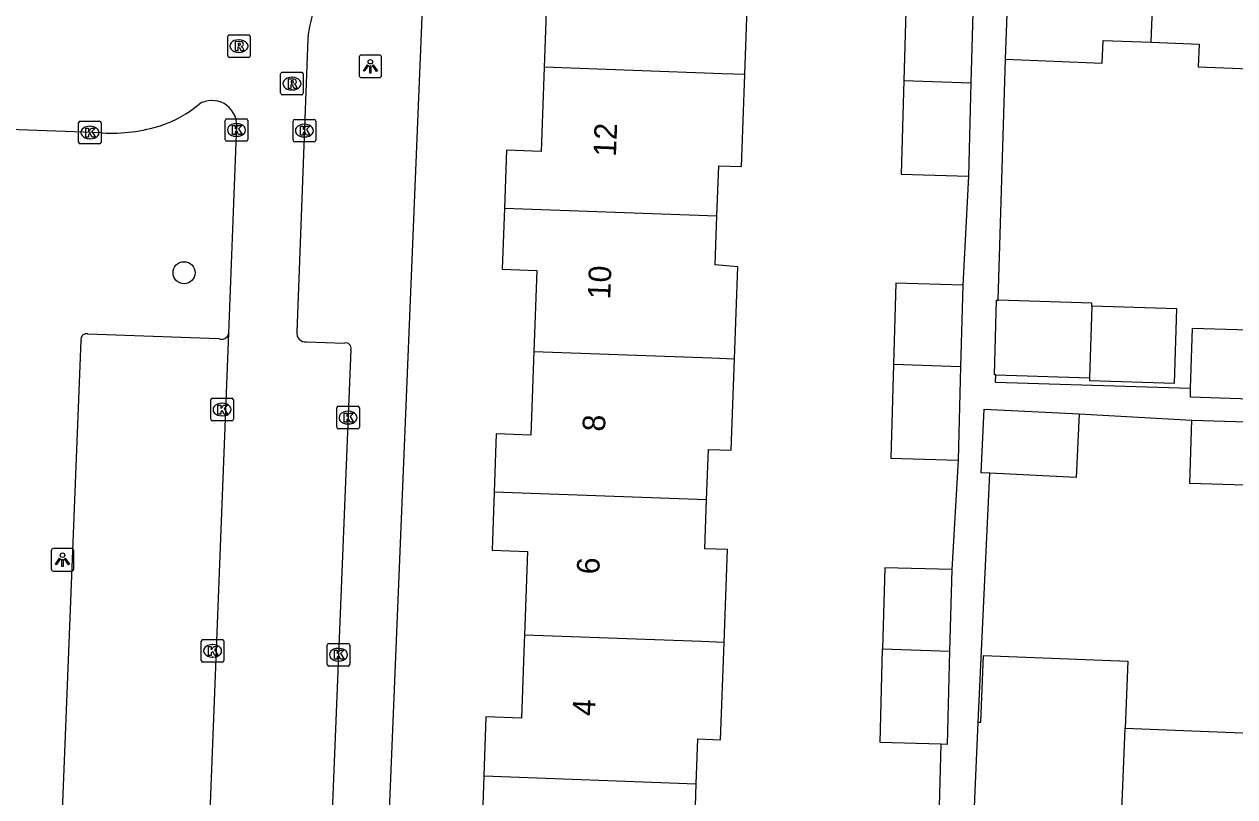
# Model space of a CAD drawing. Extents: x 160732 to 162105, y 387428 to 388479.
# Drawn here: x 161248.8 to 161302.4, y 387493.2 to 387527.4 of the extents above; entities that cross this region are included whole.
import ezdxf

# ---------------------------------------------------------------- set-up
doc = ezdxf.new("R2010")
doc.units = 0
for name, color, linetype in [('IMGEO_Boom', 7, 'Continuous'), ('IMGEO_Kolk', 7, 'Continuous'), ('IMGEO_Lichtpunt', 7, 'Continuous'), ('IMGEO_Pand', 7, 'Continuous'), ('IMGEO_Pand_nummerreeks', 7, 'Continuous'), ('IMGEO_Rijbaan_lokaal_open', 7, 'Continuous'), ('IMGEO_Rioolput', 7, 'Continuous'), ('IMGEO_Voetpad_open', 7, 'Continuous')]:
    doc.layers.add(name, color=color, linetype=linetype)

msp = doc.modelspace()

# ---------------------------------------------------------------- linework, layer by layer
at = {"layer": 'IMGEO_Boom'}
msp.add_circle((161255.854, 387516.38), 0.489, dxfattribs=at)
at = {"layer": 'IMGEO_Kolk'}
for p, q in [((161251.181, 387522.166), (161251.181, 387523.018)), ((161251.256, 387523.092), (161252.108, 387523.092)), ((161251.669, 387522.872), (161251.694, 387522.872)), ((161252.182, 387523.018), (161252.182, 387522.166)), ((161257.676, 387522.278), (161257.676, 387523.13)), ((161257.751, 387523.204), (161258.603, 387523.204)), ((161258.164, 387522.984), (161258.189, 387522.984)), ((161258.677, 387523.13), (161258.677, 387522.278)), ((161260.684, 387522.25), (161260.684, 387523.102)), ((161260.759, 387523.176), (161261.611, 387523.176)), ((161261.172, 387522.956), (161261.197, 387522.956)), ((161261.685, 387523.102), (161261.685, 387522.25)), ((161251.692, 387522.312), (161251.667, 387522.312)), ((161258.187, 387522.424), (161258.162, 387522.424)), ((161261.195, 387522.396), (161261.17, 387522.396)), ((161252.108, 387522.092), (161251.256, 387522.092)), ((161258.603, 387522.204), (161257.751, 387522.204)), ((161261.611, 387522.176), (161260.759, 387522.176)), ((161257.035, 387509.89), (161257.035, 387510.742)), ((161257.11, 387510.816), (161257.962, 387510.816)), ((161257.523, 387510.596), (161257.548, 387510.596)), ((161258.036, 387510.742), (161258.036, 387509.89)), ((161262.695, 387510.46), (161263.547, 387510.46)), ((161257.546, 387510.036), (161257.521, 387510.036)), ((161262.62, 387509.534), (161262.62, 387510.386)), ((161263.108, 387510.24), (161263.133, 387510.24)), ((161263.621, 387510.386), (161263.621, 387509.534)), ((161257.962, 387509.816), (161257.11, 387509.816)), ((161263.547, 387509.46), (161262.695, 387509.46)), ((161263.131, 387509.68), (161263.106, 387509.68)), ((161256.616, 387499.198), (161256.616, 387500.05)), ((161256.691, 387500.124), (161257.543, 387500.124)), ((161257.104, 387499.904), (161257.129, 387499.904)), ((161257.617, 387500.05), (161257.617, 387499.198)), ((161262.196, 387499.025), (161262.196, 387499.877)), ((161262.271, 387499.951), (161263.123, 387499.951)), ((161262.684, 387499.731), (161262.709, 387499.731)), ((161263.197, 387499.877), (161263.197, 387499.025)), ((161257.127, 387499.344), (161257.102, 387499.344)), ((161262.707, 387499.171), (161262.682, 387499.171)), ((161257.543, 387499.124), (161256.691, 387499.124)), ((161263.123, 387498.951), (161262.271, 387498.951))]:
    msp.add_line(p, q, dxfattribs=at)
for points in [[(161251.181, 387522.166), (161251.181, 387523.018)], [(161251.256, 387523.092), (161252.108, 387523.092)], [(161251.502, 387522.792), (161251.625, 387522.792), (161251.625, 387522.641), (161251.755, 387522.792), (161251.919, 387522.792), (161251.773, 387522.641), (161251.926, 387522.392), (161251.774, 387522.392), (161251.689, 387522.556), (161251.625, 387522.489), (161251.625, 387522.392), (161251.502, 387522.392), (161251.502, 387522.792)], [(161252.182, 387523.018), (161252.182, 387522.166)], [(161257.676, 387522.278), (161257.676, 387523.13)], [(161257.751, 387523.204), (161258.603, 387523.204)], [(161257.997, 387522.904), (161258.12, 387522.904), (161258.12, 387522.753), (161258.25, 387522.904), (161258.414, 387522.904), (161258.268, 387522.753), (161258.421, 387522.504), (161258.269, 387522.504), (161258.184, 387522.668), (161258.12, 387522.601), (161258.12, 387522.504), (161257.997, 387522.504), (161257.997, 387522.904)], [(161258.677, 387523.13), (161258.677, 387522.278)], [(161260.684, 387522.25), (161260.684, 387523.102)], [(161260.759, 387523.176), (161261.611, 387523.176)], [(161261.005, 387522.876), (161261.128, 387522.876), (161261.128, 387522.725), (161261.258, 387522.876), (161261.422, 387522.876), (161261.276, 387522.725), (161261.429, 387522.476), (161261.277, 387522.476), (161261.192, 387522.64), (161261.128, 387522.573), (161261.128, 387522.476), (161261.005, 387522.476), (161261.005, 387522.876)], [(161261.685, 387523.102), (161261.685, 387522.25)], [(161252.108, 387522.092), (161251.256, 387522.092)], [(161258.603, 387522.204), (161257.751, 387522.204)], [(161261.611, 387522.176), (161260.759, 387522.176)], [(161257.035, 387509.89), (161257.035, 387510.742)], [(161257.11, 387510.816), (161257.962, 387510.816)], [(161257.356, 387510.516), (161257.479, 387510.516), (161257.479, 387510.365), (161257.609, 387510.516), (161257.773, 387510.516), (161257.627, 387510.365), (161257.78, 387510.116), (161257.628, 387510.116), (161257.543, 387510.28), (161257.479, 387510.213), (161257.479, 387510.116), (161257.356, 387510.116), (161257.356, 387510.516)], [(161258.036, 387510.742), (161258.036, 387509.89)], [(161262.695, 387510.46), (161263.547, 387510.46)], [(161262.62, 387509.534), (161262.62, 387510.386)], [(161262.941, 387510.16), (161263.064, 387510.16), (161263.064, 387510.009), (161263.194, 387510.16), (161263.358, 387510.16), (161263.212, 387510.009), (161263.365, 387509.76), (161263.213, 387509.76), (161263.128, 387509.924), (161263.064, 387509.857), (161263.064, 387509.76), (161262.941, 387509.76), (161262.941, 387510.16)], [(161263.621, 387510.386), (161263.621, 387509.534)], [(161257.962, 387509.816), (161257.11, 387509.816)], [(161263.547, 387509.46), (161262.695, 387509.46)], [(161256.616, 387499.198), (161256.616, 387500.05)], [(161256.691, 387500.124), (161257.543, 387500.124)], [(161256.937, 387499.824), (161257.06, 387499.824), (161257.06, 387499.673), (161257.19, 387499.824), (161257.354, 387499.824), (161257.208, 387499.673), (161257.361, 387499.424), (161257.209, 387499.424), (161257.124, 387499.588), (161257.06, 387499.521), (161257.06, 387499.424), (161256.937, 387499.424), (161256.937, 387499.824)], [(161257.617, 387500.05), (161257.617, 387499.198)], [(161262.196, 387499.025), (161262.196, 387499.877)], [(161262.271, 387499.951), (161263.123, 387499.951)], [(161263.197, 387499.877), (161263.197, 387499.025)], [(161262.517, 387499.651), (161262.64, 387499.651), (161262.64, 387499.5), (161262.77, 387499.651), (161262.934, 387499.651), (161262.788, 387499.5), (161262.941, 387499.251), (161262.789, 387499.251), (161262.704, 387499.415), (161262.64, 387499.348), (161262.64, 387499.251), (161262.517, 387499.251), (161262.517, 387499.651)], [(161257.543, 387499.124), (161256.691, 387499.124)], [(161263.123, 387498.951), (161262.271, 387498.951)]]:
    msp.add_lwpolyline(points, dxfattribs=at)
for centre, start, end in [((161251.258, 387523.016), 91.552, 178.448), ((161251.258, 387523.016), 91.552, 178.448), ((161252.106, 387523.016), 1.552, 88.448), ((161252.106, 387523.016), 1.552, 88.448), ((161257.753, 387523.128), 91.552, 178.448), ((161257.753, 387523.128), 91.552, 178.448), ((161258.601, 387523.128), 1.552, 88.448), ((161258.601, 387523.128), 1.552, 88.448), ((161260.761, 387523.1), 91.552, 178.448), ((161260.761, 387523.1), 91.552, 178.448), ((161261.609, 387523.1), 1.552, 88.448), ((161261.609, 387523.1), 1.552, 88.448), ((161257.753, 387522.28), 181.552, 268.448), ((161257.753, 387522.28), 181.552, 268.448), ((161258.601, 387522.28), 271.552, 358.448), ((161258.601, 387522.28), 271.552, 358.448), ((161260.761, 387522.252), 181.552, 268.448), ((161260.761, 387522.252), 181.552, 268.448), ((161261.609, 387522.252), 271.552, 358.448), ((161261.609, 387522.252), 271.552, 358.448), ((161251.258, 387522.168), 181.552, 268.448), ((161251.258, 387522.168), 181.552, 268.448), ((161252.106, 387522.168), 271.552, 358.448), ((161252.106, 387522.168), 271.552, 358.448), ((161257.112, 387510.74), 91.552, 178.448), ((161257.112, 387510.74), 91.552, 178.448), ((161257.96, 387510.74), 1.552, 88.448), ((161257.96, 387510.74), 1.552, 88.448), ((161262.697, 387510.384), 91.552, 178.448), ((161262.697, 387510.384), 91.552, 178.448), ((161263.545, 387510.384), 1.552, 88.448), ((161263.545, 387510.384), 1.552, 88.448), ((161257.112, 387509.892), 181.552, 268.448), ((161257.112, 387509.892), 181.552, 268.448), ((161257.96, 387509.892), 271.552, 358.448), ((161257.96, 387509.892), 271.552, 358.448), ((161262.697, 387509.536), 181.552, 268.448), ((161262.697, 387509.536), 181.552, 268.448), ((161263.545, 387509.536), 271.552, 358.448), ((161263.545, 387509.536), 271.552, 358.448), ((161256.693, 387500.048), 91.552, 178.448), ((161256.693, 387500.048), 91.552, 178.448), ((161257.541, 387500.048), 1.552, 88.448), ((161257.541, 387500.048), 1.552, 88.448), ((161262.273, 387499.875), 91.552, 178.448), ((161262.273, 387499.875), 91.552, 178.448), ((161263.121, 387499.875), 1.552, 88.448), ((161263.121, 387499.875), 1.552, 88.448), ((161256.693, 387499.2), 181.552, 268.448), ((161256.693, 387499.2), 181.552, 268.448), ((161257.541, 387499.2), 271.552, 358.448), ((161257.541, 387499.2), 271.552, 358.448), ((161262.273, 387499.027), 181.552, 268.448), ((161262.273, 387499.027), 181.552, 268.448), ((161263.121, 387499.027), 271.552, 358.448), ((161263.121, 387499.027), 271.552, 358.448)]:
    msp.add_arc(centre, 0.0765, start, end, dxfattribs=at)
for centre, major_axis, ratio, start_param, end_param in [((161251.668, 387522.592), (-0.387, 0.002), 0.722429, 4.712389, 7.853982), ((161251.693, 387522.592), (-0.39, 0.002), 0.717154, 1.570796, 4.712389), ((161258.163, 387522.704), (-0.387, 0.002), 0.722429, 4.712389, 7.853982), ((161258.188, 387522.704), (-0.39, 0.002), 0.717154, 1.570796, 4.712389), ((161261.171, 387522.676), (-0.387, 0.002), 0.722429, 4.712389, 7.853982), ((161261.196, 387522.676), (-0.39, 0.002), 0.717154, 1.570796, 4.712389), ((161257.522, 387510.316), (-0.387, 0.002), 0.722429, 4.712389, 7.853982), ((161257.547, 387510.316), (-0.39, 0.002), 0.717154, 1.570796, 4.712389), ((161263.107, 387509.96), (-0.387, 0.002), 0.722429, 4.712389, 7.853982), ((161263.132, 387509.96), (-0.39, 0.002), 0.717154, 1.570796, 4.712389), ((161257.103, 387499.624), (-0.387, 0.002), 0.722429, 4.712389, 7.853982), ((161257.128, 387499.624), (-0.39, 0.002), 0.717154, 1.570796, 4.712389), ((161262.683, 387499.451), (-0.387, 0.002), 0.722429, 4.712389, 7.853982), ((161262.708, 387499.451), (-0.39, 0.002), 0.717154, 1.570796, 4.712389)]:
    msp.add_ellipse(centre, major_axis=major_axis, ratio=ratio, start_param=start_param, end_param=end_param, dxfattribs=at)
at = {"layer": 'IMGEO_Lichtpunt'}
for p, q in [((161264.512, 387526.025), (161263.704, 387526.025)), ((161264.512, 387526.025), (161263.704, 387526.025)), ((161263.61, 387525.93), (161263.61, 387525.123)), ((161263.61, 387525.93), (161263.61, 387525.123)), ((161264.606, 387525.123), (161264.606, 387525.93)), ((161264.606, 387525.123), (161264.606, 387525.93)), ((161263.704, 387525.029), (161264.512, 387525.029)), ((161263.704, 387525.029), (161264.512, 387525.029)), ((161249.966, 387504.063), (161249.966, 387503.256)), ((161249.966, 387504.063), (161249.966, 387503.256)), ((161250.868, 387504.158), (161250.06, 387504.158)), ((161250.868, 387504.158), (161250.06, 387504.158)), ((161250.962, 387503.256), (161250.962, 387504.063)), ((161250.962, 387503.256), (161250.962, 387504.063)), ((161250.06, 387503.162), (161250.868, 387503.162)), ((161250.06, 387503.162), (161250.868, 387503.162))]:
    msp.add_line(p, q, dxfattribs=at)
for points in [[(161263.984, 387525.594), (161264.023, 387525.566), (161263.835, 387525.304), (161263.797, 387525.331), (161263.984, 387525.594)], [(161264.086, 387525.546), (161264.133, 387525.546), (161264.133, 387525.224), (161264.086, 387525.224), (161264.086, 387525.546)], [(161264.196, 387525.566), (161264.234, 387525.593), (161264.421, 387525.331), (161264.382, 387525.303), (161264.196, 387525.566)], [(161250.34, 387503.727), (161250.379, 387503.699), (161250.191, 387503.437), (161250.153, 387503.464), (161250.34, 387503.727)], [(161250.442, 387503.679), (161250.489, 387503.679), (161250.489, 387503.357), (161250.442, 387503.357), (161250.442, 387503.679)], [(161250.552, 387503.699), (161250.59, 387503.726), (161250.777, 387503.464), (161250.738, 387503.436), (161250.552, 387503.699)]]:
    msp.add_lwpolyline(points, dxfattribs=at)
for centre in [(161264.109, 387525.728), (161250.465, 387503.861)]:
    msp.add_circle(centre, 0.0994, dxfattribs=at)
for centre, start, end in [((161263.704, 387525.93), 90, 180), ((161263.704, 387525.93), 90, 180), ((161264.512, 387525.93), 0, 90), ((161264.512, 387525.93), 0, 90), ((161263.704, 387525.123), 180, 270), ((161263.704, 387525.123), 180, 270), ((161264.512, 387525.123), 270, 0), ((161264.512, 387525.123), 270, 360), ((161250.06, 387504.063), 90, 180), ((161250.06, 387504.063), 90, 180), ((161250.868, 387504.063), 0, 90), ((161250.868, 387504.063), 0, 90), ((161250.06, 387503.256), 180, 270), ((161250.06, 387503.256), 180, 270), ((161250.868, 387503.256), 270, 0), ((161250.868, 387503.256), 270, 360)]:
    msp.add_arc(centre, 0.0946, start, end, dxfattribs=at)
at = {"layer": 'IMGEO_Pand'}
for points in [[(161298.709, 387526.59), (161299.078, 387536.053)], [(161292.246, 387525.84), (161292.404, 387529.856), (161292.6, 387534.852)], [(161270.532, 387531.829), (161270.438, 387529.241), (161271.939, 387529.187), (161271.804, 387525.481)], [(161280.696, 387525.158), (161280.85, 387529.386), (161279.849, 387529.422), (161279.924, 387531.488)], [(161290.818, 387528.416), (161287.845, 387528.497), (161287.748, 387524.902)], [(161290.818, 387528.416), (161290.72, 387524.794)], [(161292.246, 387525.84), (161296.537, 387525.672), (161296.576, 387526.674), (161298.709, 387526.59)], [(161298.709, 387526.59), (161300.828, 387526.507), (161300.789, 387525.505), (161304.971, 387525.341)], [(161271.804, 387525.481), (161271.669, 387521.749), (161270.146, 387521.805), (161270.053, 387519.242)], [(161280.696, 387525.158), (161279.695, 387525.194), (161271.804, 387525.481)], [(161279.466, 387518.9), (161279.547, 387521.123), (161280.548, 387521.086), (161280.696, 387525.158)], [(161287.748, 387524.902), (161287.635, 387520.744), (161290.609, 387520.664)], [(161287.748, 387524.902), (161290.72, 387524.794)], [(161290.72, 387524.794), (161290.609, 387520.664)], [(161270.053, 387519.242), (161269.954, 387516.541), (161271.485, 387516.485), (161271.354, 387512.893)], [(161270.053, 387519.242), (161279.466, 387518.9)], [(161280.238, 387512.571), (161280.386, 387516.638), (161279.388, 387516.734), (161279.466, 387518.9)], [(161290.36, 387515.829), (161287.387, 387515.91), (161287.29, 387512.315)], [(161290.36, 387515.829), (161290.263, 387512.208)], [(161291.819, 387511.854), (161291.759, 387511.856), (161291.86, 387515.165), (161291.92, 387515.163)], [(161296.07, 387514.892), (161296.074, 387515.036), (161291.92, 387515.163)], [(161295.973, 387511.728), (161295.969, 387511.6), (161299.741, 387511.484), (161299.841, 387514.776), (161296.07, 387514.892)], [(161296.07, 387514.892), (161295.973, 387511.728)], [(161300.455, 387511.245), (161300.538, 387513.923), (161304.521, 387513.8)], [(161271.354, 387512.893), (161271.219, 387509.18), (161269.688, 387509.236), (161269.594, 387506.654)], [(161271.354, 387512.893), (161279.238, 387512.607), (161280.238, 387512.571)], [(161279.009, 387506.313), (161279.09, 387508.55), (161280.09, 387508.514), (161280.238, 387512.571)], [(161287.29, 387512.315), (161287.177, 387508.157), (161290.151, 387508.077)], [(161290.263, 387512.208), (161287.29, 387512.315)], [(161290.263, 387512.208), (161290.151, 387508.077)], [(161291.819, 387511.854), (161295.973, 387511.728)], [(161304.402, 387510.739), (161300.443, 387510.861), (161300.455, 387511.245)], [(161291.558, 387507.491), (161291.166, 387507.51), (161291.301, 387510.334), (161295.52, 387510.133)], [(161295.52, 387510.133), (161295.385, 387507.31), (161291.558, 387507.491)], [(161304.297, 387506.917), (161300.415, 387507.037), (161300.503, 387509.852)], [(161300.503, 387509.852), (161304.411, 387509.731)], [(161269.594, 387506.654), (161269.5, 387504.081), (161271.074, 387504.024), (161270.939, 387500.321)], [(161279.009, 387506.313), (161269.594, 387506.654)], [(161279.78, 387500), (161279.929, 387504.111), (161278.93, 387504.147), (161279.009, 387506.313)], [(161289.874, 387503.229), (161286.901, 387503.309), (161286.804, 387499.715)], [(161289.874, 387503.229), (161289.776, 387499.607)], [(161270.939, 387500.321), (161270.927, 387500), (161270.805, 387496.636), (161269.231, 387496.694), (161269.136, 387494.08)], [(161279.78, 387500), (161278.78, 387500.036), (161270.939, 387500.321)], [(161278.551, 387493.738), (161278.623, 387495.723), (161279.623, 387495.687), (161279.78, 387500)], [(161289.388, 387495.483), (161286.691, 387495.556), (161286.804, 387499.715)], [(161286.804, 387499.715), (161289.776, 387499.607)], [(161289.776, 387499.607), (161289.665, 387495.476), (161289.388, 387495.483)], [(161291.035, 387496.463), (161291.152, 387496.458), (161291.272, 387499.42), (161297.678, 387499.161), (161297.558, 387496.199)], [(161290.695, 387488.069), (161290.897, 387493.065), (161291.035, 387496.463)], [(161297.218, 387487.805), (161297.558, 387496.199)], [(161297.558, 387496.199), (161303.853, 387495.944)], [(161269.136, 387494.08), (161269.041, 387491.465), (161270.488, 387491.413), (161270.349, 387487.601), (161279.317, 387487.275), (161279.479, 387491.722), (161278.479, 387491.759), (161278.551, 387493.738)], [(161269.136, 387494.08), (161278.551, 387493.738)]]:
    msp.add_lwpolyline(points, dxfattribs=at)
at = {"layer": 'IMGEO_Rijbaan_lokaal_open'}
for points in [[(161261.341, 387526.745), (161260.843, 387513.758)], [(161257.83, 387513.696), (161258.185, 387522.918)], [(161252.229, 387522.571), (161247.682, 387522.742)], [(161256.775, 387486.418), (161257.83, 387513.696)], [(161261.277, 387513.317), (161262.961, 387513.258)], [(161263.245, 387512.973), (161262.123, 387485.194), (161262.079, 387484.115)]]:
    msp.add_lwpolyline(points, dxfattribs=at)
for centre, radius, start, end in [((161265.979, 387526.419), 4.649, 157.7754, 175.9844), ((161253.058, 387528.053), 5.446, 289.1541, 309.4312), ((161257.09, 387522.915), 1.095, 0.1749, 121.5934), ((161252.616, 387529.872), 7.311, 266.9695, 287.7547), ((161261.237, 387513.712), 0.397, 173.3646, 275.7187), ((161263.024, 387513.037), 0.23, 343.9241, 105.8745)]:
    msp.add_arc(centre, radius, start, end, dxfattribs=at)
at = {"layer": 'IMGEO_Rioolput'}
for p, q in [((161257.785, 387525.994), (161257.785, 387526.846)), ((161257.86, 387526.92), (161258.712, 387526.92)), ((161258.273, 387526.7), (161258.298, 387526.7)), ((161258.786, 387526.846), (161258.786, 387525.994)), ((161258.296, 387526.14), (161258.271, 387526.14)), ((161258.712, 387525.92), (161257.86, 387525.92)), ((161260.133, 387524.334), (161260.133, 387525.186)), ((161260.208, 387525.26), (161261.06, 387525.26)), ((161260.621, 387525.04), (161260.646, 387525.04)), ((161261.134, 387525.186), (161261.134, 387524.334)), ((161260.644, 387524.48), (161260.619, 387524.48)), ((161261.06, 387524.26), (161260.208, 387524.26))]:
    msp.add_line(p, q, dxfattribs=at)
for points in [[(161257.785, 387525.994), (161257.785, 387526.846)], [(161257.86, 387526.92), (161258.712, 387526.92)], [(161258.374, 387526.618), (161258.122, 387526.62), (161258.122, 387526.22)], [(161258.3, 387526.539), (161258.246, 387526.539), (161258.246, 387526.458)], [(161258.786, 387526.846), (161258.786, 387525.994)], [(161258.122, 387526.22), (161258.246, 387526.22), (161258.246, 387526.382), (161258.257, 387526.382)], [(161258.246, 387526.458), (161258.298, 387526.458)], [(161258.304, 387526.353), (161258.375, 387526.22), (161258.515, 387526.22), (161258.45, 387526.346)], [(161258.712, 387525.92), (161257.86, 387525.92)], [(161260.133, 387524.334), (161260.133, 387525.186)], [(161260.208, 387525.26), (161261.06, 387525.26)], [(161260.722, 387524.958), (161260.47, 387524.96), (161260.47, 387524.56)], [(161261.134, 387525.186), (161261.134, 387524.334)], [(161260.47, 387524.56), (161260.594, 387524.56), (161260.594, 387524.722), (161260.605, 387524.722)], [(161260.648, 387524.879), (161260.594, 387524.879), (161260.594, 387524.798)], [(161260.594, 387524.798), (161260.646, 387524.798)], [(161260.652, 387524.693), (161260.723, 387524.56), (161260.863, 387524.56), (161260.798, 387524.686)], [(161261.06, 387524.26), (161260.208, 387524.26)]]:
    msp.add_lwpolyline(points, dxfattribs=at)
for centre, radius, start, end in [((161257.862, 387526.844), 0.0765, 91.552, 178.448), ((161257.862, 387526.844), 0.0765, 91.552, 178.448), ((161258.306, 387526.443), 0.0964, 77.0061, 93.1865), ((161258.32, 387526.5), 0.0378, 276.6634, 79.6772), ((161258.373, 387526.508), 0.109, 350.3612, 89.416), ((161258.71, 387526.844), 0.0765, 1.552, 88.448), ((161258.71, 387526.844), 0.0765, 1.552, 88.448), ((161257.862, 387525.996), 0.0765, 181.552, 268.448), ((161257.862, 387525.996), 0.0765, 181.552, 268.448), ((161258.256, 387526.329), 0.0533, 26.0293, 88.6989), ((161258.282, 387526.647), 0.19, 274.7715, 282.9687), ((161258.371, 387526.508), 0.112, 277.5842, 350.9817), ((161258.355, 387526.293), 0.108, 29.5134, 73.7905), ((161258.71, 387525.996), 0.0765, 271.552, 358.448), ((161258.71, 387525.996), 0.0765, 271.552, 358.448), ((161260.21, 387525.184), 0.0765, 91.552, 178.448), ((161260.21, 387525.184), 0.0765, 91.552, 178.448), ((161260.721, 387524.848), 0.109, 350.3612, 89.416), ((161261.058, 387525.184), 0.0765, 1.552, 88.448), ((161261.058, 387525.184), 0.0765, 1.552, 88.448), ((161260.604, 387524.669), 0.0533, 26.0293, 88.6989), ((161260.63, 387524.987), 0.19, 274.7715, 282.9687), ((161260.654, 387524.783), 0.0964, 77.0061, 93.1865), ((161260.668, 387524.84), 0.0378, 276.6634, 79.6772), ((161260.719, 387524.848), 0.112, 277.5842, 350.9817), ((161260.703, 387524.633), 0.108, 29.5134, 73.7905), ((161260.21, 387524.336), 0.0765, 181.552, 268.448), ((161260.21, 387524.336), 0.0765, 181.552, 268.448), ((161261.058, 387524.336), 0.0765, 271.552, 358.448), ((161261.058, 387524.336), 0.0765, 271.552, 358.448)]:
    msp.add_arc(centre, radius, start, end, dxfattribs=at)
for centre, major_axis, ratio, start_param, end_param in [((161258.272, 387526.42), (-0.387, 0.002), 0.722429, 4.712389, 7.853982), ((161258.297, 387526.42), (-0.39, 0.002), 0.717154, 1.570796, 4.712389), ((161260.62, 387524.76), (-0.387, 0.002), 0.722429, 4.712389, 7.853982), ((161260.645, 387524.76), (-0.39, 0.002), 0.717154, 1.570796, 4.712389)]:
    msp.add_ellipse(centre, major_axis=major_axis, ratio=ratio, start_param=start_param, end_param=end_param, dxfattribs=at)
at = {"layer": 'IMGEO_Voetpad_open'}
for points in [[(161264.729, 387487.153), (161266.874, 387539.222)], [(161291.92, 387515.163), (161292.246, 387525.84)], [(161290.609, 387520.664), (161290.36, 387515.829)], [(161251.588, 387513.667), (161257.376, 387513.463)], [(161250.312, 387488.796), (161251.287, 387513.382)], [(161300.455, 387511.245), (161295.152, 387511.41), (161291.808, 387511.512), (161291.819, 387511.854)], [(161295.52, 387510.133), (161300.503, 387509.852)], [(161290.151, 387508.077), (161289.874, 387503.229)], [(161291.035, 387496.463), (161291.558, 387507.491)], [(161289.388, 387495.483), (161289.255, 387490.525)]]:
    msp.add_lwpolyline(points, dxfattribs=at)
for centre, radius, start, end in [((161251.525, 387513.432), 0.243, 74.9578, 191.9142), ((161257.518, 387513.745), 0.316, 243.2777, 351.0576)]:
    msp.add_arc(centre, radius, start, end, dxfattribs=at)

# ---------------------------------------------------------------- texts
at = {"layer": 'IMGEO_Pand_nummerreeks'}
for s, rotation, p in [('12', 87.7084, (161274.988, 387521.506)), ('10', 87.7084, (161274.735, 387515.189)), ('8', 87.7084, (161274.501, 387509.329)), ('6', 87.7084, (161274.248, 387503.002)), ('4', 87.3417, (161274.056, 387496.721))]:
    msp.add_text(s, height=1, rotation=rotation, dxfattribs=at).set_placement(p)

doc.saveas('drawing.dxf')
